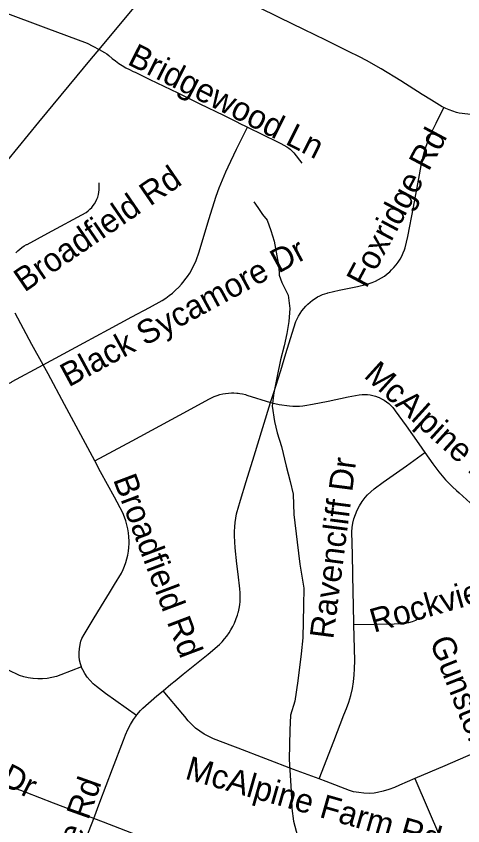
# Model space of a CAD drawing. Extents: x 1383679 to 1536984, y 460658 to 651027.
# Drawn here: x 1455189 to 1456972, y 500135 to 503368 of the extents above; entities that cross this region are included whole.
import ezdxf

# ---------------------------------------------------------------- set-up
doc = ezdxf.new("R2010")
doc.units = 0
for name, color, linetype in [('Exist Hydrographic Misc Water Feature', 7, 'Continuous'), ('Exist Road Non-System Type 51', 7, 'Continuous'), ('Exist Road Non-System Type 51 Label', 7, 'Continuous')]:
    doc.layers.add(name, color=color, linetype=linetype)

msp = doc.modelspace()

# ---------------------------------------------------------------- linework, layer by layer
at = {"layer": 'Exist Hydrographic Misc Water Feature'}
msp.add_lwpolyline([(1456137.6, 502626.7), (1456153.2, 502604.3), (1456172.7, 502576), (1456190.3, 502553.5), (1456205.6, 502512.9), (1456218.7, 502469.2), (1456229.7, 502410.7), (1456236.9, 502368.7), (1456238.3, 502334.2), (1456249.8, 502304.5), (1456274.8, 502253.9), (1456281.8, 502201.2), (1456276.9, 502149.6), (1456270, 502101.3), (1456259.2, 502051.5), (1456244.1, 501996), (1456230.9, 501930.6), (1456217.7, 501864.5), (1456210.7, 501810.4), (1456219.6, 501750.3), (1456230.7, 501704.2), (1456247.8, 501649.7), (1456266.3, 501571.3), (1456283.2, 501509.5), (1456294.2, 501459.2), (1456296.8, 501378.7), (1456310.9, 501268.4), (1456321.2, 501180.5), (1456337.5, 501084.1), (1456336.2, 501014.4), (1456333.8, 500885.6), (1456326.6, 500821.7), (1456312.7, 500714.5), (1456301.2, 500632.7), (1456284.2, 500576.4), (1456281, 500516.6), (1456278.9, 500400.9), (1456286.6, 500272.7), (1456289.4, 500204.6), (1456296.5, 500154.4), (1456311.4, 500094.1)], dxfattribs=at)
at = {"layer": 'Exist Road Non-System Type 51'}
for points in [[(1455519.8, 503235.6), (1455764.8, 503530.1), (1455830.8, 503610.1)], [(1456896.6, 503003.6), (1456890.1, 503006.8), (1456846.7, 503033.3), (1456810.3, 503055.4), (1456724.4, 503109.5), (1456646.4, 503157.5), (1456587.5, 503191.4), (1456558.9, 503205.5), (1456515.1, 503227.8), (1456424.7, 503272.5), (1456337.7, 503314.6), (1456241, 503362.2), (1456152.1, 503406.1), (1456087.3, 503437.7), (1456075, 503444.3), (1456017.8, 503474.6), (1455959.4, 503510.6), (1455901.9, 503553.1), (1455830.8, 503610.1)], [(1455127.4, 503389), (1455133.6, 503386.7), (1455307, 503322.3), (1455471.8, 503260.9), (1455494.8, 503248.9), (1455519.7, 503235.7), (1455519.8, 503235.6)], [(1455155.1, 502793.1), (1455279.5, 502945.2), (1455490.1, 503199.7), (1455519.8, 503235.6)], [(1455519.8, 503235.6), (1455542.1, 503223.3), (1455551.2, 503217.4), (1455559.5, 503210.5), (1455572.3, 503199.5), (1455585.2, 503189.3), (1455598.6, 503179.7), (1455612.5, 503170.7), (1455626.7, 503162.4), (1455641.4, 503154.8), (1455656.4, 503147.8), (1455664.2, 503144.5), (1455723.2, 503115.5), (1455834, 503061.7), (1455922.4, 503018), (1456016.7, 502972.6), (1456075, 502943.1), (1456076, 502942.6), (1456111.8, 502925.1)], [(1456204.6, 501825), (1456217.2, 501865.4), (1456245.1, 501953.9), (1456266, 502021.7), (1456290.5, 502102.4), (1456305.7, 502148.7), (1456310.5, 502159.6), (1456316.1, 502170.5), (1456322.4, 502180.9), (1456329.3, 502191), (1456336.8, 502200.6), (1456344.8, 502209.7), (1456353.4, 502218.3), (1456362.5, 502226.4), (1456372.1, 502234), (1456382.1, 502240.9), (1456392.5, 502247.2), (1456401.7, 502252.1), (1456411.2, 502256.3), (1456421, 502259.9), (1456431.1, 502262.8), (1456433.1, 502263.2), (1456478.6, 502273.9), (1456551.4, 502288.6), (1456584.5, 502296.4), (1456597.6, 502300.2), (1456610.5, 502304.7), (1456623.2, 502310.1), (1456635.4, 502316.2), (1456647.3, 502323.1), (1456658.7, 502330.6), (1456669.6, 502338.9), (1456680, 502347.7), (1456687.3, 502354.7), (1456696.8, 502364.8), (1456705.6, 502375.4), (1456713.7, 502386.5), (1456721.2, 502398.2), (1456727.9, 502410.2), (1456733.9, 502422.6), (1456739.1, 502435.3), (1456742, 502443.5), (1456752.3, 502488.8), (1456774.7, 502605.2), (1456798.7, 502734), (1456807.5, 502779.5), (1456813.2, 502807.8), (1456818.5, 502828), (1456823.8, 502845.1), (1456835.8, 502878.3), (1456848.4, 502907), (1456865.8, 502940.9), (1456896.6, 503003.6)], [(1457285, 502964.4), (1457159.7, 502969), (1457033.8, 502974.1), (1456992.5, 502976.3), (1456956.9, 502981.4), (1456947, 502984), (1456932.5, 502988.5), (1456918.1, 502993.8), (1456904, 502999.9), (1456896.6, 503003.6)], [(1455296.6, 501975.5), (1455459.7, 502063.8), (1455557.6, 502116.7), (1455651.2, 502167.3), (1455721, 502205.1), (1455771.8, 502232.8), (1455786.1, 502242.2), (1455799.8, 502252.2), (1455813, 502262.8), (1455825.6, 502274.1), (1455837.7, 502285.9), (1455849.2, 502298.3), (1455860, 502311.2), (1455862.9, 502314.9), (1455872.5, 502328.3), (1455881.6, 502342.2), (1455889.9, 502356.5), (1455897.5, 502371.2), (1455904.3, 502386.2), (1455906.9, 502392.7), (1455918.9, 502427.3), (1455957.6, 502555.7), (1455987.8, 502649.8), (1455999.6, 502682.1), (1456012.2, 502714.1), (1456025.5, 502746), (1456034.9, 502767.2), (1456068.4, 502836.7), (1456075, 502850.1), (1456111.8, 502925.1)], [(1456111.8, 502925.1), (1456232.6, 502866.1), (1456245.3, 502860.1), (1456257.6, 502853.3), (1456269.5, 502845.9), (1456277.3, 502841.1), (1456283.2, 502837), (1456288.6, 502832.2), (1456296.9, 502823.1), (1456329.8, 502781.4)], [(1455187.5, 502423.5), (1455195.2, 502431.1), (1455203.3, 502438.2), (1455211.9, 502444.7), (1455221, 502450.6), (1455230.5, 502456), (1455232.6, 502457), (1455315.5, 502501.5), (1455468.4, 502584.6), (1455476.3, 502590.5), (1455483.7, 502596.9), (1455490.6, 502604), (1455496.8, 502611.6), (1455502.2, 502619.3), (1455507.1, 502627.9), (1455511.3, 502636.9), (1455514.7, 502646.1), (1455517.4, 502655.6), (1455519.3, 502665.3), (1455520.5, 502675.1), (1455520.8, 502684.9), (1455520.4, 502694.1), (1455520.9, 502702.3)], [(1455296.6, 501975.5), (1455252.1, 502057.1), (1455184.9, 502182)], [(1455016.2, 501716.1), (1455027.6, 501739.1), (1455063.9, 501811.1), (1455080.6, 501836.9), (1455091.8, 501849.8), (1455103.7, 501862.2), (1455114.1, 501872.1), (1455127.7, 501882.3), (1455141.3, 501891.3), (1455155.3, 501899.7), (1455169.7, 501907.3), (1455173.2, 501909.1), (1455296.6, 501975.5)], [(1455503, 501592.1), (1455465.7, 501661.4), (1455381.6, 501817.9), (1455316.1, 501939.9), (1455296.6, 501975.5)], [(1455503, 501592.1), (1455652.6, 501672.8), (1455762, 501732.4), (1455888, 501800.4), (1455958.3, 501838.3), (1455969.1, 501844.1), (1455979.8, 501849), (1455990.7, 501853.3), (1456002, 501856.9), (1456013.4, 501859.7), (1456025, 501861.8), (1456036.7, 501863.2), (1456048.5, 501863.9), (1456057.9, 501863.9), (1456069.6, 501863.3), (1456075, 501862.6), (1456081.2, 501861.9), (1456092.6, 501859.8), (1456104, 501857), (1456110.4, 501855), (1456204.2, 501825.1), (1456204.6, 501825)], [(1456204.6, 501825), (1456238.3, 501817.7), (1456279.9, 501811.7), (1456293, 501810.8), (1456306.2, 501810.7), (1456319.5, 501811.2), (1456332.8, 501812.6), (1456340.7, 501813.7), (1456372.4, 501818.4), (1456434.1, 501830.6), (1456514.7, 501847.6), (1456558.7, 501855.9), (1456569.6, 501857.2), (1456580.5, 501857.6), (1456591.5, 501857.1), (1456602.4, 501855.8), (1456613.1, 501853.6), (1456623.7, 501850.5), (1456633.8, 501846.7), (1456637.5, 501845), (1456647.5, 501840.3), (1456657.5, 501834.7), (1456667, 501828.3), (1456676.1, 501821.2), (1456684.5, 501813.5), (1456692.4, 501805.1), (1456699.5, 501796.3), (1456702.2, 501792.5), (1456746.2, 501731.9), (1456795.7, 501660.8), (1456820.9, 501625.4)], [(1455775.7, 500674.6), (1455806.8, 500700.4), (1455824, 500714.1), (1455855.4, 500740.9), (1455955, 500821.1), (1456000.3, 500859), (1456011, 500870), (1456020.9, 500881.3), (1456030.1, 500893.1), (1456038.7, 500905.5), (1456046.5, 500918.2), (1456053.7, 500931.4), (1456060.1, 500945), (1456065.7, 500958.8), (1456067.5, 500963.6), (1456072, 500976.4), (1456075, 500986.6), (1456075.9, 500989.7), (1456079, 501003.3), (1456081.3, 501017.1), (1456082.7, 501030.9), (1456083.3, 501044.6), (1456083.3, 501046.3), (1456082.6, 501066), (1456082, 501081.3), (1456075, 501140.4), (1456070.1, 501181.8), (1456062.8, 501245.7), (1456059.9, 501293.6), (1456060.2, 501311), (1456061.2, 501328.7), (1456063, 501346.3), (1456065.5, 501363.8), (1456068.9, 501381.2), (1456070.8, 501389.7), (1456075, 501404.2), (1456084.1, 501435.2), (1456107, 501510.5), (1456138.7, 501613), (1456173.6, 501725.3), (1456204.6, 501825)], [(1456537.5, 500937.3), (1456535.7, 501019.4), (1456534.6, 501066), (1456531.1, 501217.6), (1456529.4, 501309.4), (1456530.7, 501326.7), (1456533.4, 501344), (1456537.5, 501361.1), (1456543, 501377.7), (1456550.5, 501395.8), (1456559.5, 501413.2), (1456569.8, 501429.9), (1456581.5, 501445.7), (1456591.3, 501457.2), (1456618, 501481.4), (1456653.6, 501507), (1456747.1, 501572.9), (1456820.9, 501625.4)], [(1456820.9, 501625.4), (1456852.4, 501581.2), (1456864.2, 501564.3), (1456876.5, 501548.1), (1456889.4, 501532.4), (1456902.8, 501517.2), (1456916.8, 501502.6), (1456931.4, 501488.4), (1456946.5, 501474.8), (1456958, 501465.2), (1457001.5, 501424.5), (1457021.8, 501404), (1457041.5, 501382.9), (1457060.4, 501361.5), (1457074.1, 501346.2), (1457086.5, 501330.1), (1457102.3, 501308.7), (1457118.5, 501288.1), (1457135.4, 501268), (1457152.8, 501248.3), (1457161, 501239.6)], [(1455449.3, 500769.4), (1455445.2, 500781.9), (1455442, 500796.7), (1455440.3, 500811.8), (1455440.2, 500827), (1455441.6, 500842.1), (1455444.3, 500859.5), (1455447.1, 500872.1), (1455451.1, 500882.9), (1455459.8, 500899.4), (1455500.1, 500965.3), (1455540.9, 501031.3), (1455562.1, 501066), (1455581.8, 501098.2), (1455609.7, 501143.9), (1455616.3, 501158.2), (1455622, 501172.4), (1455627, 501186.9), (1455631.1, 501201.6), (1455634.4, 501216.6), (1455637, 501231.7), (1455638.7, 501246.9), (1455639.5, 501262.2), (1455639.7, 501272.3), (1455638.6, 501288.7), (1455636.8, 501304.8), (1455634.2, 501320.8), (1455630.7, 501336.7), (1455626.4, 501352.4), (1455621.4, 501367.8), (1455614.7, 501385), (1455581.6, 501448.2), (1455526.1, 501549.1), (1455503, 501592.1)], [(1455449.3, 500769.4), (1455367.6, 500738.3), (1455349.8, 500731.9), (1455331.5, 500727), (1455312.9, 500723.7), (1455294, 500721.9), (1455275.1, 500721.7), (1455256.2, 500723), (1455255, 500723.2), (1455237.3, 500725.8), (1455219.8, 500730), (1455202.8, 500735.7), (1455186.3, 500742.9), (1455174.4, 500749.3), (1455092.1, 500791.3), (1455031.7, 500821), (1454926.9, 500872.8), (1454827.7, 500920.8), (1454603.1, 501030.4), (1454532.4, 501066), (1454432.9, 501116), (1454252.2, 501204.2)], [(1456398.9, 500322.8), (1456456.7, 500473.1), (1456497.3, 500578.1), (1456508, 500603.6), (1456517.2, 500629.6), (1456524.9, 500656.1), (1456531.1, 500683), (1456535.7, 500710.2), (1456538.8, 500737.7), (1456540.1, 500761.5), (1456540.6, 500796), (1456537.5, 500937.3)], [(1456795.8, 500962.9), (1456783.1, 500955.7), (1456769.7, 500949.8), (1456755.7, 500945.4), (1456741.4, 500942.5), (1456736.7, 500942), (1456698.5, 500940.4), (1456537.5, 500937.3)], [(1455668.7, 500575.2), (1455545.2, 500664), (1455510.1, 500691.3), (1455496.6, 500702.5), (1455484.3, 500714.9), (1455473, 500728.3), (1455463.1, 500742.8), (1455454.5, 500758), (1455450, 500767.4), (1455449.3, 500769.4)], [(1455668.7, 500575.2), (1455670.9, 500578.2), (1455685.5, 500595.8), (1455694.6, 500605.5), (1455750.2, 500653.6), (1455775.7, 500674.6)], [(1456398.9, 500322.8), (1456296.3, 500360.5), (1456075, 500445.2), (1456054, 500453.2), (1455977, 500482.7), (1455957.9, 500491.4), (1455939.5, 500501.6), (1455922, 500513.1), (1455905.3, 500525.8), (1455889.7, 500539.9), (1455875.2, 500555), (1455861.8, 500571.2), (1455854.4, 500581.3), (1455775.7, 500674.6)], [(1455498.8, 500164.6), (1455522.3, 500230.3), (1455573.5, 500362.1), (1455617.6, 500477.5), (1455625.4, 500499), (1455634.7, 500519.9), (1455645.4, 500540.2), (1455657.5, 500559.6), (1455668.7, 500575.2)], [(1457128, 500472.6), (1457074.9, 500450.1), (1456900.3, 500375.3), (1456780.3, 500323.7)], [(1455498.8, 500164.6), (1455338.4, 500225.4), (1455228.9, 500267.6), (1455125.3, 500307.4), (1455070.6, 500329.2), (1455052, 500337.2)], [(1456780.3, 500323.7), (1456719.8, 500297.8), (1456698.6, 500288.1), (1456676.8, 500279.8), (1456654.5, 500273.1), (1456631.8, 500267.9), (1456618.7, 500265.6), (1456598, 500264.7), (1456577.2, 500265.3), (1456556.6, 500267.6), (1456536.1, 500270.8), (1456520.2, 500275.9), (1456427, 500312.4), (1456398.9, 500322.8)], [(1456780.3, 500323.7), (1456883.2, 500085.9), (1456957.2, 499911), (1456967, 499892.6)], [(1455351.3, 499716.8), (1455349.9, 499735.6), (1455348.4, 499747.3), (1455348.3, 499760.8), (1455349.7, 499774.2), (1455352.7, 499787.4), (1455357.1, 499800.1), (1455441, 500015.9), (1455492.7, 500147.4), (1455498.8, 500164.6)], [(1455917.4, 500003.1), (1455851.6, 500028.8), (1455691.7, 500090.4), (1455537.3, 500150), (1455498.8, 500164.6)]]:
    msp.add_lwpolyline(points, dxfattribs=at)

# ---------------------------------------------------------------- texts
at = {"layer": 'Exist Road Non-System Type 51 Label'}
for s, rotation, p in [('Bridgewood Ln', 333.1843, (1455628.7, 503177.9)), ('Foxridge Rd', 61.9502, (1456586.6, 502278.1)), ('Broadfield Rd', 34.4324, (1455222.2, 502263.8)), ('Black Sycamore Dr', 28.4748, (1455398.6, 501885.3)), ('McAlpine Farm Rd', 317.8109, (1456572.9, 501928.5)), ('Ravencliff Dr', 82.6631, (1456454.6, 500878.2)), ('Broadfield Rd', 290.7122, (1455574.8, 501518.2)), ('Rockview Ct', 15.9462, (1456616.8, 500906)), ('Gunston Ct', 291.5713, (1456838.4, 500872)), ('Montibello Dr', 333.4356, (1454571.9, 500577.3)), ('McAlpine Farm Rd', 344.0719, (1455859, 500324)), ('Foxridge Rd', 70.4077, (1455299.1, 499656.5))]:
    msp.add_text(s, height=95, rotation=rotation, dxfattribs=at).set_placement(p)

doc.saveas('drawing.dxf')
